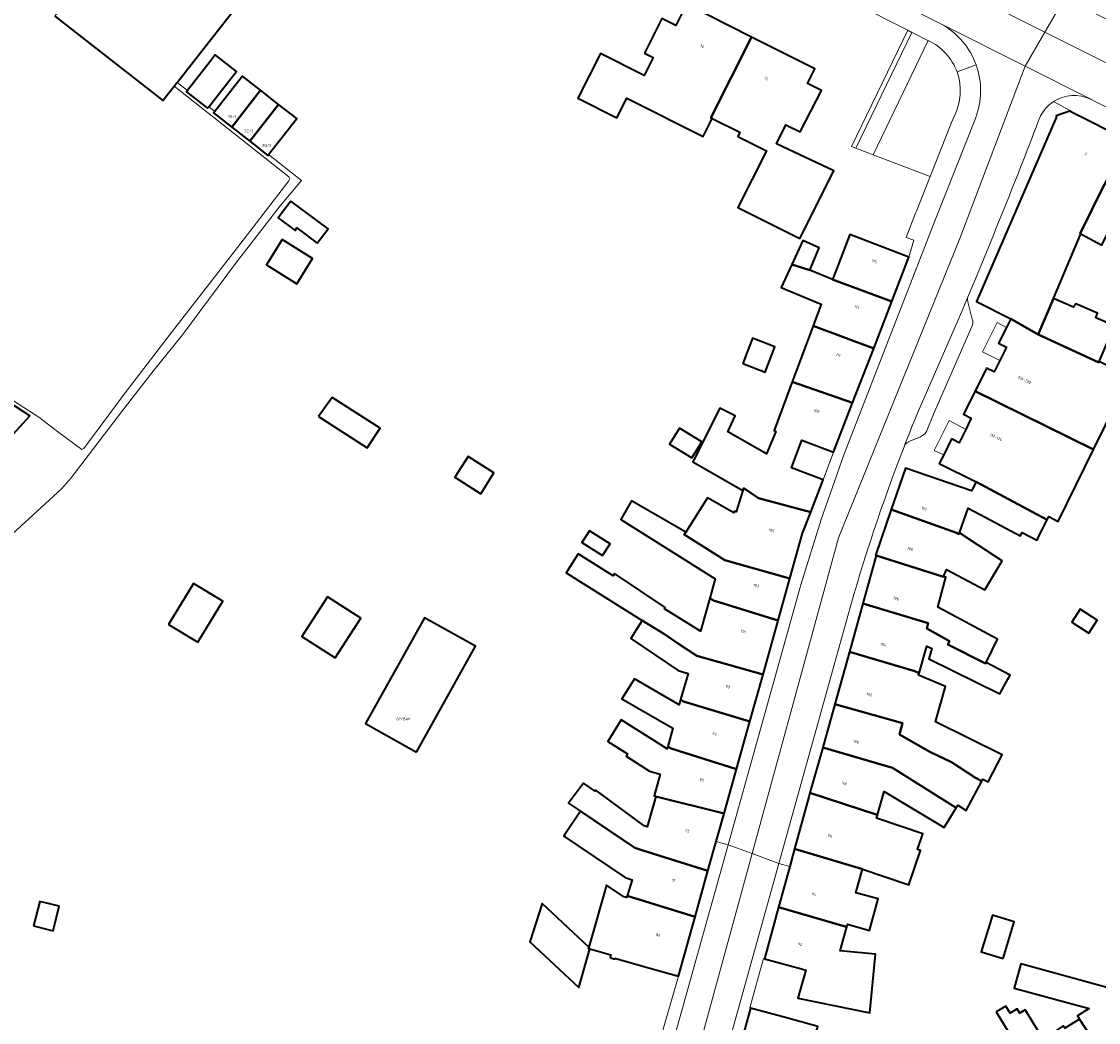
# Model space of a CAD drawing. Header units: metres. Extents: x 197700 to 204338, y 317132 to 325229.
# Tile 757 of 1056: x 202947 to 203088, y 319338 to 319469. Entities that reach past the tile are written whole.
import ezdxf
from ezdxf.enums import TextEntityAlignment as Align

# ---------------------------------------------------------------- set-up
doc = ezdxf.new("R2010")
doc.units = ezdxf.units.M
for name, color, linetype, lineweight in [('B-WE-GR-BEPLANTING_CULTUUR_HEESTERS-GV', 90, 'Continuous', 18), ('B-WE-IE-TERREINAFSCHEIDING_KUNSTMATIG_HEKWERK-G', 20, 'IE-TERREINAFSCHEIDING-KUNSTMATIG', 18), ('B-WE-OG-BEBOUWING-GV', 7, 'Continuous', 35), ('B-WE-OG-BEBOUWING-T18', 10, 'Continuous', 18), ('B-WE-OG-TERREIN_CULTUURSCHEIDING-GV', 7, 'Continuous', 18), ('B-WE-OG-TERREIN_ERF-GV', 7, 'Continuous', 18), ('B-WE-VH-VERHARDING_ASFALT-GV', 252, 'Continuous', 18), ('B-WE-VH-VERHARDING_BETONSTRAATSTEEN-GV', 252, 'Continuous', 18), ('B-WE-VH-VERHARDING_GESLOTEN-GV', 252, 'Continuous', 18), ('B-WE-VH-VERHARDING_OPEN-GV', 252, 'Continuous', 18), ('B-WE-VH-VERHARDING_SIERBESTRATING-GV', 252, 'Continuous', 18), ('B-WE-VH-VERHARDING_TEGEL-GV', 252, 'Continuous', 18)]:
    doc.layers.add(name, color=color, linetype=linetype, lineweight=lineweight)
doc.styles.add('NLCS-ISO-M200-T18', font='NLCS-ISO.ttf', dxfattribs={"height": 0.36})
doc.linetypes.add('IE-TERREINAFSCHEIDING-KUNSTMATIG', pattern='A,4,[82,NLCS.SHX,S=0.75,R=90,X=0,Y=0],4,-2', length=10)

msp = doc.modelspace()

# ---------------------------------------------------------------- linework, layer by layer
at = {"layer": 'B-WE-GR-BEPLANTING_CULTUUR_HEESTERS-GV'}
msp.add_lwpolyline([(203063.784, 319467.711), (203063.258, 319468.005), (203055.923, 319452.779), (203056.485, 319452.564)], close=True, dxfattribs=at)
msp.add_lwpolyline([(203065.685, 319466.755), (203063.902, 319467.645), (203063.784, 319467.711), (203056.485, 319452.564), (203058.735, 319451.705), (203065.933, 319466.646)], dxfattribs=at)
msp.add_lwpolyline([(203065.933, 319466.646, 0.0093221), (203065.685, 319466.755)], format="xyb", dxfattribs=at)
at = {"layer": 'B-WE-IE-TERREINAFSCHEIDING_KUNSTMATIG_HEKWERK-G'}
for points in [[(202967.809, 319461.171), (202969.157, 319460.112)], [(202972.715, 319457.36), (202971.934, 319457.983)], [(202918.999, 319375.789), (202935.435, 319392.258), (202946.84, 319402.644), (202952.739, 319408.091), (202953.952, 319409.475), (202960.71, 319418.338), (202964.662, 319423.449), (202968.526, 319428.19), (202975.436, 319437.489), (202981.274, 319445.062), (202984.037, 319448.351), (202979.753, 319451.748)]]:
    msp.add_lwpolyline(points, dxfattribs=at)
at = {"layer": 'B-WE-OG-BEBOUWING-GV'}
msp.add_lwpolyline([(202951.84, 319469.848), (202965.946, 319458.788), (202967.434, 319460.691), (202967.703, 319461.036), (202967.809, 319461.171), (202970.756, 319464.94), (202985.353, 319483.608)], dxfattribs=at)
for points in [[(203028.854, 319464.997), (203029.985, 319464.43), (203028.815, 319462.096), (203023.102, 319464.961), (203020.162, 319459.098), (203025.269, 319456.537), (203026.561, 319459.114), (203036.523, 319454.119), (203037.705, 319456.475), (203037.538, 319456.559), (203042.861, 319467.108), (203034.349, 319471.395), (203032.941, 319468.599), (203031.128, 319469.512)], [(203037.705, 319456.475), (203041.335, 319454.655), (203041.055, 319454.097), (203044.79, 319452.224), (203041.071, 319444.808), (203044.696, 319442.997), (203049.165, 319440.763), (203053.587, 319449.608), (203046.129, 319453.166), (203047.346, 319455.621), (203049.211, 319454.697), (203052.005, 319460.118), (203050.165, 319461.045), (203051.123, 319462.947), (203042.861, 319467.108), (203037.538, 319456.559)], [(202969.157, 319460.112), (202969.026, 319459.944), (202971.784, 319457.791), (202971.934, 319457.983), (202974.861, 319461.732), (202975.55, 319462.614), (202972.792, 319464.767), (202972.11, 319463.894)], [(202978.703, 319460.153), (202976.338, 319461.999), (202972.715, 319457.36), (202972.572, 319457.176), (202974.937, 319455.33)], [(202974.937, 319455.33), (202977.301, 319453.484), (202981.067, 319458.307), (202978.703, 319460.153)], [(202981.067, 319458.307), (202977.301, 319453.484), (202979.666, 319451.637), (202979.753, 319451.748), (202983.432, 319456.46)], [(203085.885, 319441.389), (203085.783, 319441.443), (203087.354, 319444.598), (203087.964, 319445.874), (203091.914, 319453.617), (203084.556, 319457.327), (203084.52, 319457.444), (203082.63, 319456.785), (203082.67, 319456.657), (203072.255, 319432.562), (203076.704, 319430.265), (203080.273, 319428.231), (203082.286, 319432.913)], [(203099.916, 319449.582), (203091.914, 319453.617), (203087.964, 319445.874), (203087.354, 319444.598), (203085.783, 319441.443), (203085.885, 319441.389), (203088.627, 319439.923), (203090.567, 319443.855), (203095.63, 319441.148)], [(202982.665, 319445.663), (202981.023, 319443.467), (202983.218, 319441.825), (202983.461, 319442.151), (202986.122, 319440.161), (202987.521, 319442.032)], [(202981.54, 319440.623), (202979.489, 319437.321), (202983.462, 319434.854), (202985.513, 319438.156)], [(203050.477, 319436.641), (203051.693, 319439.544), (203049.561, 319440.53), (203048.104, 319437.378)], [(203061.176, 319432.547), (203063.413, 319438.342), (203055.686, 319441.295), (203053.901, 319436.625), (203053.432, 319435.398)], [(203061.176, 319432.547), (203053.432, 319435.398), (203050.477, 319436.641), (203048.104, 319437.378), (203046.719, 319434.383), (203051.963, 319432.187), (203050.916, 319429.344), (203058.804, 319426.403)], [(203088.269, 319424.702), (203088.299, 319424.77), (203090.281, 319429.373), (203087.829, 319430.414), (203088.065, 319431.023), (203085.197, 319432.241), (203084.928, 319431.791), (203082.286, 319432.913), (203080.273, 319428.231), (203082.491, 319427.225), (203088.206, 319424.555)], [(203048.171, 319422.042), (203056.056, 319419.286), (203058.804, 319426.403), (203050.916, 319429.344)], [(203087.522, 319413.187), (203092.237, 319422.744), (203088.269, 319424.702), (203088.206, 319424.555), (203082.491, 319427.225), (203080.273, 319428.231), (203076.704, 319430.265), (203076.16, 319429.161), (203075.132, 319427.074), (203076.145, 319426.575), (203075.28, 319424.822), (203074.552, 319423.347), (203073.539, 319423.847), (203072.044, 319420.822)], [(203041.706, 319424.429), (203044.631, 319423.295), (203045.914, 319426.604), (203042.989, 319427.738)], [(203050.577, 319405.005), (203052.189, 319409.223), (203048.051, 319410.804), (203049.431, 319414.426), (203053.563, 319412.83), (203056.056, 319419.286), (203048.171, 319422.042), (203045.784, 319415.693), (203046.01, 319415.563), (203044.785, 319412.639), (203039.768, 319415.527), (203040.725, 319417.596), (203038.717, 319418.611), (203035.172, 319411.594), (203041.732, 319407.818), (203041.831, 319408.125), (203043.748, 319406.848)], [(202942.456, 319419.012), (202946.376, 319415.214), (202948.546, 319417.585), (202943.891, 319420.607), (202942.914, 319419.576), (202942.416, 319419.051)], [(203072.044, 319420.822), (203070.549, 319417.796), (203071.562, 319417.296), (203070.829, 319415.796), (203069.992, 319414.086), (203068.979, 319414.588), (203067.951, 319412.515), (203067.374, 319411.351), (203072.194, 319408.961), (203079.501, 319405.03), (203081.456, 319404.006), (203081.678, 319404.457), (203082.895, 319403.806), (203087.522, 319413.187)], [(202986.259, 319417.503), (202992.653, 319413.4), (202994.312, 319415.986), (202988.063, 319419.996)], [(203033.458, 319415.994), (203032.151, 319413.878), (203035.036, 319412.097), (203036.343, 319414.213)], [(203007.489, 319407.423), (203009.203, 319410.134), (203005.821, 319412.273), (203004.106, 319409.562)], [(203081.456, 319404.006), (203079.501, 319405.03), (203072.194, 319408.961), (203071.605, 319407.793), (203062.946, 319410.75), (203061.105, 319405.359), (203069.625, 319402.297), (203069.931, 319402.123), (203070.03, 319402.297), (203071.138, 319405.541), (203074.098, 319403.959), (203077.952, 319401.899), (203078.222, 319402.35), (203080.134, 319401.328), (203080.248, 319401.559), (203080.527, 319402.124)], [(203047.866, 319396.327), (203049.524, 319402.248), (203050.577, 319405.005), (203043.748, 319406.848), (203041.831, 319408.125), (203041.732, 319407.818), (203040.841, 319405.061), (203040.623, 319405.123), (203040.522, 319404.905), (203037.086, 319406.883), (203034.255, 319402.385), (203034.056, 319402.069), (203039.364, 319398.723)], [(203034.056, 319402.069), (203034.255, 319402.385), (203027.151, 319406.474), (203025.764, 319404.064), (203038.102, 319396.299), (203037.387, 319393.768), (203037.891, 319393.469), (203046.338, 319390.871), (203047.866, 319396.327), (203039.364, 319398.723)], [(203067.943, 319396.563), (203068.312, 319397.516), (203073.31, 319394.844), (203075.576, 319398.627), (203072.474, 319400.68), (203070.03, 319402.297), (203069.931, 319402.123), (203069.625, 319402.297), (203061.105, 319405.359), (203059.057, 319399.363), (203059.147, 319399.326), (203059.149, 319399.333)], [(203023.388, 319399.323), (203024.371, 319400.877), (203021.667, 319402.587), (203020.684, 319401.033)], [(203037.387, 319393.768), (203036.163, 319389.435), (203031.483, 319392.381), (203031.567, 319392.548), (203024.965, 319397.005), (203024.756, 319396.673), (203020.188, 319399.548), (203018.639, 319397.086), (203028.551, 319390.847), (203031.496, 319389.043), (203033.301, 319387.789), (203035.684, 319386.234), (203044.358, 319383.801), (203046.338, 319390.871), (203037.891, 319393.469)], [(203067.943, 319396.563), (203059.149, 319399.333), (203059.147, 319399.326), (203057.396, 319393.067), (203065.936, 319390.49), (203065.742, 319389.792), (203068.707, 319388.144), (203068.491, 319387.73), (203073.404, 319385.218), (203073.481, 319385.374), (203074.989, 319388.431), (203067.168, 319392.613), (203068.253, 319396.501)], [(202966.683, 319390.344), (202970.497, 319388.022), (202973.758, 319393.375), (202969.944, 319395.698)], [(202988.471, 319385.962), (202991.805, 319391.164), (202987.44, 319393.962), (202984.106, 319388.76)], [(203073.481, 319385.374), (203073.404, 319385.218), (203068.491, 319387.73), (203068.707, 319388.144), (203065.742, 319389.792), (203065.936, 319390.49), (203057.396, 319393.067), (203055.635, 319386.772), (203064.198, 319384.232), (203064.751, 319383.964), (203065.735, 319387.491), (203066.393, 319387.212), (203066.008, 319385.833), (203075.306, 319381.246), (203076.339, 319383.178), (203076.617, 319383.697)], [(202999.092, 319373.647), (203006.803, 319387.485), (203000.118, 319391.21), (202992.407, 319377.371)], [(203086.897, 319389.191), (203087.999, 319390.898), (203085.795, 319392.321), (203084.693, 319390.613)], [(203042.638, 319377.662), (203044.358, 319383.801), (203035.684, 319386.234), (203033.301, 319387.789), (203031.496, 319389.043), (203028.551, 319390.847), (203027.069, 319388.492), (203033.275, 319384.302), (203034.56, 319383.939), (203033.589, 319380.504), (203033.941, 319380.284)], [(203053.72, 319379.924), (203062.556, 319377.428), (203062.186, 319375.945), (203066.135, 319373.699), (203068.952, 319372.329), (203072.086, 319370.305), (203072.926, 319369.835), (203073.068, 319370.1), (203073.745, 319369.766), (203075.607, 319373.298), (203066.901, 319377.593), (203068.192, 319382.219), (203064.68, 319383.71), (203064.751, 319383.964), (203064.198, 319384.232), (203055.635, 319386.772)], [(203040.887, 319371.425), (203042.638, 319377.662), (203033.941, 319380.284), (203033.589, 319380.504), (203033.402, 319379.84), (203027.548, 319383.209), (203025.9, 319380.591), (203032.56, 319376.757), (203031.893, 319374.398), (203032.329, 319374.121)], [(203072.926, 319369.835), (203072.086, 319370.305), (203068.952, 319372.329), (203066.135, 319373.699), (203062.186, 319375.945), (203062.556, 319377.428), (203053.72, 319379.924), (203053.585, 319379.442), (203052.143, 319374.263), (203061.26, 319371.599), (203069.564, 319366.365), (203069.785, 319366.734), (203070.88, 319366.009)], [(203031.893, 319374.398), (203031.808, 319374.097), (203025.837, 319377.855), (203024.074, 319375.053), (203026.661, 319373.425), (203026.454, 319373.119), (203029.539, 319371.177), (203030.933, 319370.783), (203030.127, 319367.932), (203030.352, 319367.868), (203039.26, 319365.628), (203040.887, 319371.425), (203032.329, 319374.121)], [(203059.3, 319365.438), (203060.156, 319368.504), (203068.023, 319363.792), (203069.564, 319366.365), (203061.26, 319371.599), (203052.143, 319374.263), (203050.486, 319368.31), (203059.278, 319365.448)], [(203038.237, 319361.983), (203039.26, 319365.628), (203030.352, 319367.868), (203029.226, 319363.883), (203028.803, 319364.002), (203022.528, 319368.676), (203022.406, 319368.545), (203020.886, 319369.571), (203018.947, 319366.967), (203020.484, 319365.938), (203027.621, 319361.156), (203028.534, 319360.841), (203037.159, 319358.144)], [(203050.486, 319368.31), (203050.346, 319367.806), (203048.471, 319360.991), (203057.205, 319358.402), (203057.325, 319358.361), (203063.391, 319356.289), (203064.93, 319360.795), (203064.522, 319360.935), (203065.215, 319362.963), (203059.184, 319365.023), (203059.3, 319365.438), (203059.278, 319365.448)], [(203037.159, 319358.144), (203028.534, 319360.841), (203027.621, 319361.156), (203020.484, 319365.938), (203018.452, 319362.9), (203018.319, 319362.668), (203026.341, 319357.252), (203027.273, 319356.951), (203026.603, 319354.88), (203035.465, 319352.109)], [(203048.471, 319360.991), (203047.84, 319358.695), (203046.379, 319353.386), (203055.069, 319350.87), (203055.285, 319350.809), (203055.38, 319351.148), (203058.247, 319350.348), (203059.394, 319354.457), (203056.464, 319355.274), (203057.325, 319358.361), (203057.205, 319358.402)], [(203024.985, 319346.712), (203028.47, 319345.733), (203033.295, 319344.378), (203035.465, 319352.109), (203026.603, 319354.88), (203026.528, 319354.648), (203026.161, 319354.752), (203023.906, 319356.274), (203021.612, 319348.155), (203021.56, 319347.971), (203021.706, 319347.93), (203024.486, 319347.145), (203024.385, 319346.786), (203024.954, 319346.602)], [(202949.058, 319350.935), (202951.606, 319350.291), (202952.416, 319353.496), (202949.868, 319354.14)], [(203021.56, 319347.971), (203021.612, 319348.155), (203015.508, 319353.863), (203013.895, 319348.875), (203020.285, 319342.9), (203021.706, 319347.93)], [(203044.527, 319346.654), (203049.357, 319345.325), (203049.933, 319345.167), (203048.906, 319341.475), (203058.299, 319339.58), (203059.027, 319347.228), (203054.409, 319347.668), (203055.285, 319350.809), (203055.069, 319350.87), (203046.379, 319353.386)], [(203075.7, 319346.669), (203077.163, 319351.461), (203074.31, 319352.332), (203072.847, 319347.54)], [(203096.403, 319334.863), (203092.203, 319341.36), (203091.671, 319342.142), (203089.602, 319342.678), (203089.724, 319342.753), (203078.033, 319345.962), (203077.167, 319342.806), (203086.939, 319340.124), (203085.417, 319339.19), (203085.679, 319338.729), (203090.643, 319331.11)], [(203074.806, 319339.695), (203078.293, 319334.013), (203078.5, 319334.14), (203083.487, 319326.448), (203090.643, 319331.11), (203085.679, 319338.729), (203084.333, 319337.903), (203083.769, 319337.557), (203083.563, 319337.893), (203080.361, 319335.69), (203079.983, 319336.355), (203080.596, 319336.731), (203079.782, 319338.057), (203079.246, 319338.931), (203078.604, 319339.959), (203077.916, 319339.536), (203077.571, 319340.098), (203076.655, 319339.536), (203076.082, 319340.468)], [(203050.05, 319332.487), (203051.501, 319337.774), (203047.581, 319338.858), (203042.715, 319340.204), (203041.215, 319334.784), (203050.006, 319332.325)]]:
    msp.add_lwpolyline(points, close=True, dxfattribs=at)
at = {"layer": 'B-WE-OG-TERREIN_CULTUURSCHEIDING-GV'}
for points in [[(203065.933, 319466.646), (203058.735, 319451.705), (203066.179, 319448.862), (203068.99, 319455.937)], [(203068.99, 319455.937), (203069.308, 319456.737)]]:
    msp.add_lwpolyline(points, dxfattribs=at)
for points in [[(203069.697, 319462.542, 0.2000837), (203065.933, 319466.646)], [(203069.308, 319456.737, 0.2099835), (203069.697, 319462.542)]]:
    msp.add_lwpolyline(points, format="xyb", dxfattribs=at)
at = {"layer": 'B-WE-OG-TERREIN_ERF-GV'}
for points in [[(202985.353, 319483.608), (202970.756, 319464.94), (202967.809, 319461.171), (202967.703, 319461.036), (202967.434, 319460.691), (202975.311, 319454.453), (202982.411, 319448.814), (202982.525, 319448.583), (202982.413, 319448.313), (202975.715, 319439.606), (202967.22, 319428.645), (202961.015, 319420.607), (202955.62, 319413.312), (202955.377, 319413.188), (202952.188, 319415.564), (202949.752, 319417.42), (202942.325, 319422.192)], [(203029.559, 319331.428), (203033.295, 319344.378), (203028.47, 319345.733), (203024.985, 319346.712), (203024.954, 319346.602), (203024.385, 319346.786), (203024.486, 319347.145), (203021.706, 319347.93), (203020.285, 319342.9), (203013.895, 319348.875), (203015.508, 319353.863), (203021.612, 319348.155), (203023.906, 319356.274), (203026.161, 319354.752), (203026.528, 319354.648), (203026.603, 319354.88), (203027.273, 319356.951), (203026.341, 319357.252), (203018.319, 319362.668), (203018.452, 319362.9), (203020.484, 319365.938), (203018.947, 319366.967), (203020.886, 319369.571), (203022.406, 319368.545), (203022.528, 319368.676), (203028.803, 319364.002), (203029.226, 319363.883), (203030.352, 319367.868), (203030.127, 319367.932), (203030.933, 319370.783), (203029.539, 319371.177), (203026.454, 319373.119), (203026.661, 319373.425), (203024.074, 319375.053), (203025.837, 319377.855), (203031.808, 319374.097), (203031.893, 319374.398), (203032.56, 319376.757), (203025.9, 319380.591), (203027.548, 319383.209), (203033.402, 319379.84), (203033.589, 319380.504), (203034.56, 319383.939), (203033.275, 319384.302), (203027.069, 319388.492), (203028.551, 319390.847), (203018.639, 319397.086), (203020.188, 319399.548), (203024.756, 319396.673), (203024.965, 319397.005), (203031.567, 319392.548), (203031.483, 319392.381), (203036.163, 319389.435), (203037.387, 319393.768), (203038.102, 319396.299), (203025.764, 319404.064), (203027.151, 319406.474), (203034.255, 319402.385), (203037.086, 319406.883), (203040.522, 319404.905), (203040.623, 319405.123), (203040.841, 319405.061), (203041.732, 319407.818), (203035.172, 319411.594), (203038.717, 319418.611), (203040.725, 319417.596), (203039.768, 319415.527), (203044.785, 319412.639), (203046.01, 319415.563), (203045.784, 319415.693), (203048.171, 319422.042), (203050.916, 319429.344), (203051.963, 319432.187), (203046.719, 319434.383), (203048.104, 319437.378), (203049.561, 319440.53), (203051.693, 319439.544), (203050.477, 319436.641), (203053.432, 319435.398), (203053.901, 319436.625), (203055.686, 319441.295), (203063.413, 319438.342), (203064.062, 319440.555), (203063.039, 319440.924), (203064.28, 319444.078), (203064.385, 319444.346), (203066.179, 319448.862), (203058.735, 319451.705), (203056.485, 319452.564), (203055.923, 319452.779), (203063.258, 319468.005), (203062.915, 319468.197), (203032.665, 319483.475)], [(203088.627, 319439.923), (203085.885, 319441.389), (203082.286, 319432.913), (203084.928, 319431.791), (203085.197, 319432.241), (203088.065, 319431.023), (203087.829, 319430.414), (203090.281, 319429.373)], [(203092.237, 319422.744), (203087.522, 319413.187), (203082.895, 319403.806), (203081.678, 319404.457), (203081.456, 319404.006), (203080.527, 319402.124), (203080.248, 319401.559), (203080.134, 319401.328), (203078.222, 319402.35), (203077.952, 319401.899), (203074.098, 319403.959), (203071.138, 319405.541), (203070.03, 319402.297), (203072.474, 319400.68), (203075.576, 319398.627), (203073.31, 319394.844), (203068.312, 319397.516), (203067.943, 319396.563), (203068.253, 319396.501), (203067.168, 319392.613), (203074.989, 319388.431), (203073.481, 319385.374), (203076.617, 319383.697), (203076.339, 319383.178), (203075.306, 319381.246), (203066.008, 319385.833), (203066.393, 319387.212), (203065.735, 319387.491), (203064.751, 319383.964), (203064.68, 319383.71), (203068.192, 319382.219), (203066.901, 319377.593), (203075.607, 319373.298), (203073.745, 319369.766), (203073.068, 319370.1), (203072.926, 319369.835), (203070.88, 319366.009), (203069.785, 319366.734), (203069.564, 319366.365), (203068.023, 319363.792), (203060.156, 319368.504), (203059.3, 319365.438), (203059.184, 319365.023), (203065.215, 319362.963), (203064.522, 319360.935), (203064.93, 319360.795), (203063.391, 319356.289), (203057.325, 319358.361), (203056.464, 319355.274), (203059.394, 319354.457), (203058.247, 319350.348), (203055.38, 319351.148), (203055.285, 319350.809), (203054.409, 319347.668), (203059.027, 319347.228), (203058.299, 319339.58), (203048.906, 319341.475), (203049.933, 319345.167), (203049.357, 319345.325), (203044.527, 319346.654), (203044.408, 319346.682), (203042.625, 319340.237), (203042.715, 319340.204), (203047.581, 319338.858), (203051.501, 319337.774)], [(202943.891, 319420.607), (202948.546, 319417.585), (202946.376, 319415.214)], [(203084.333, 319337.903), (203085.679, 319338.729), (203085.417, 319339.19), (203086.939, 319340.124), (203077.167, 319342.806), (203078.033, 319345.962), (203089.724, 319342.753)], [(203078.293, 319334.013), (203074.806, 319339.695), (203076.082, 319340.468), (203076.655, 319339.536), (203077.571, 319340.098), (203077.916, 319339.536), (203078.604, 319339.959), (203079.246, 319338.931), (203079.782, 319338.057)]]:
    msp.add_lwpolyline(points, dxfattribs=at)
for points in [[(203041.071, 319444.808), (203044.79, 319452.224), (203041.055, 319454.097), (203041.335, 319454.655), (203037.705, 319456.475), (203036.523, 319454.119), (203026.561, 319459.114), (203025.269, 319456.537), (203020.162, 319459.098), (203023.102, 319464.961), (203028.815, 319462.096), (203029.985, 319464.43), (203028.854, 319464.997), (203031.128, 319469.512), (203032.941, 319468.599), (203034.349, 319471.395), (203042.861, 319467.108), (203051.123, 319462.947), (203050.165, 319461.045), (203052.005, 319460.118), (203049.211, 319454.697), (203047.346, 319455.621), (203046.129, 319453.166), (203053.587, 319449.608), (203049.165, 319440.763), (203044.696, 319442.997)], [(202971.934, 319457.983), (202971.784, 319457.791), (202969.026, 319459.944), (202969.157, 319460.112), (202972.11, 319463.894), (202972.792, 319464.767), (202975.55, 319462.614), (202974.861, 319461.732)], [(202977.301, 319453.484), (202974.937, 319455.33), (202972.572, 319457.176), (202972.715, 319457.36), (202976.338, 319461.999), (202978.703, 319460.153), (202981.067, 319458.307), (202983.432, 319456.46), (202979.753, 319451.748), (202979.666, 319451.637)], [(202982.665, 319445.663), (202987.521, 319442.032), (202986.122, 319440.161), (202983.461, 319442.151), (202983.218, 319441.825), (202981.023, 319443.467)], [(202981.54, 319440.623), (202985.513, 319438.156), (202983.462, 319434.854), (202979.489, 319437.321)], [(203076.16, 319429.161), (203074.936, 319429.774), (203073.042, 319425.973), (203075.28, 319424.822), (203076.145, 319426.575), (203075.132, 319427.074)], [(203041.706, 319424.429), (203042.989, 319427.738), (203045.914, 319426.604), (203044.631, 319423.295)], [(202988.063, 319419.996), (202994.312, 319415.986), (202992.653, 319413.4), (202986.259, 319417.503)], [(203070.829, 319415.796), (203068.651, 319416.992), (203066.726, 319413.083), (203067.951, 319412.515), (203068.979, 319414.588), (203069.992, 319414.086)], [(203033.458, 319415.994), (203036.343, 319414.213), (203035.036, 319412.097), (203032.151, 319413.878)], [(203052.189, 319409.223), (203053.563, 319412.83), (203049.431, 319414.426), (203048.051, 319410.804)], [(203004.106, 319409.562), (203005.821, 319412.273), (203009.203, 319410.134), (203007.489, 319407.423)], [(203023.388, 319399.323), (203020.684, 319401.033), (203021.667, 319402.587), (203024.371, 319400.877)], [(202966.683, 319390.344), (202969.944, 319395.698), (202973.758, 319393.375), (202970.497, 319388.022)], [(202988.471, 319385.962), (202984.106, 319388.76), (202987.44, 319393.962), (202991.805, 319391.164)], [(202999.092, 319373.647), (202992.407, 319377.371), (203000.118, 319391.21), (203006.803, 319387.485)], [(203086.897, 319389.191), (203084.693, 319390.613), (203085.795, 319392.321), (203087.999, 319390.898)], [(202949.058, 319350.935), (202949.868, 319354.14), (202952.416, 319353.496), (202951.606, 319350.291)], [(203075.7, 319346.669), (203072.847, 319347.54), (203074.31, 319352.332), (203077.163, 319351.461)]]:
    msp.add_lwpolyline(points, close=True, dxfattribs=at)
at = {"layer": 'B-WE-VH-VERHARDING_ASFALT-GV'}
for points in [[(203031.676, 319496.957), (203030.415, 319497.591), (203002.193, 319511.772), (203000.125, 319512.81), (202972.771, 319526.555), (202971.652, 319527.117), (202953.091, 319536.448), (202951.531, 319533.312), (203030.056, 319493.863), (203034.163, 319492.075), (203041.706, 319489.284), (203044.361, 319488.054), (203066.307, 319476.957), (203065.606, 319475.52), (203081.163, 319467.743), (203083.747, 319472.202)], [(203067.674, 319468.773), (203078.579, 319463.285), (203081.163, 319467.743), (203065.606, 319475.52), (203064.904, 319474.082), (203043.158, 319485.033), (203040.772, 319486.353), (203033.605, 319490.868), (203029.566, 319493.259), (202951.19, 319532.626), (202949.663, 319529.557), (202953.295, 319527.751), (202963.589, 319522.528), (202963.746, 319522.448), (202979.504, 319514.528), (203025.891, 319491.226), (203028.576, 319489.83), (203031.618, 319487.989), (203035.919, 319485.232)], [(203041.496, 319481.933), (203066.967, 319469.13)], [(203120.728, 319453.633), (203120.148, 319453.948), (203094.268, 319466.951), (203083.747, 319472.202), (203081.163, 319467.743), (203095.169, 319460.734), (203095.863, 319462.18), (203117.244, 319451.468)], [(203072.086, 319456.469), (203066.977, 319443.519), (203054.918, 319412.504), (203051.955, 319404.054), (203049.304, 319395.502), (203039.805, 319361.543), (203042.945, 319360.377), (203054.189, 319401.648), (203070.076, 319440.776), (203078.579, 319463.285), (203067.674, 319468.773)], [(203115.821, 319448.515), (203094.474, 319459.287), (203095.169, 319460.734), (203081.163, 319467.743), (203078.579, 319463.285), (203087.154, 319458.969), (203087.238, 319458.928), (203087.325, 319458.883), (203113.33, 319445.843)], [(203087.154, 319458.969), (203078.579, 319463.285), (203070.076, 319440.776), (203054.189, 319401.648), (203042.945, 319360.377), (203046.418, 319359.088), (203055.423, 319391.443)], [(203064.783, 319418.554), (203070.439, 319431.56), (203070.762, 319432.326), (203071.086, 319433.097)], [(203031.159, 319317.396), (203042.945, 319360.377), (203039.805, 319361.543), (203029.652, 319325.244)], [(203031.79, 319306.533), (203046.418, 319359.088), (203042.945, 319360.377), (203031.159, 319317.396), (203026.351, 319304.828), (203020.98, 319290.593), (203014.162, 319279.773), (203010.501, 319274.419)]]:
    msp.add_lwpolyline(points, dxfattribs=at)
for points in [[(203066.967, 319469.13, -0.0220058), (203067.674, 319468.773)], [(203067.674, 319468.773, -0.1816564), (203072.192, 319463.457)], [(203072.192, 319463.457, -0.1820192), (203072.086, 319456.469)], [(203080.596, 319456.801, -0.1283248), (203082.293, 319458.658)], [(203082.293, 319458.658, -0.2611339), (203087.154, 319458.969)], [(203071.086, 319433.097, 0.0079539), (203080.596, 319456.801)], [(203062.775, 319413.556, -0.0057219), (203064.783, 319418.554)], [(203055.423, 319391.443, -0.0247929), (203062.775, 319413.556)]]:
    msp.add_lwpolyline(points, format="xyb", dxfattribs=at)
at = {"layer": 'B-WE-VH-VERHARDING_BETONSTRAATSTEEN-GV'}
for points in [[(203062.775, 319413.556), (203062.856, 319413.714), (203062.914, 319413.807), (203062.981, 319413.895), (203063.055, 319413.976), (203063.137, 319414.05), (203063.224, 319414.117), (203063.317, 319414.175), (203063.331, 319414.183), (203064.933, 319414.871), (203065.068, 319414.935), (203065.198, 319415.011), (203065.319, 319415.098), (203065.433, 319415.196), (203065.538, 319415.304), (203065.632, 319415.42), (203065.716, 319415.545), (203065.727, 319415.563), (203066.636, 319417.801), (203071.666, 319429.366), (203071.708, 319429.505), (203071.733, 319429.628), (203071.747, 319429.753), (203071.75, 319429.878), (203071.741, 319430.004), (203071.721, 319430.128), (203071.691, 319430.25), (203071.118, 319432.517), (203071.09, 319432.622), (203071.073, 319432.729), (203071.065, 319432.837), (203071.066, 319432.945), (203071.077, 319433.053), (203071.086, 319433.097), (203070.762, 319432.326), (203070.439, 319431.56)], [(203070.439, 319431.56), (203064.783, 319418.554)]]:
    msp.add_lwpolyline(points, dxfattribs=at)
msp.add_lwpolyline([(203064.783, 319418.554, 0.0057219), (203062.775, 319413.556)], format="xyb", dxfattribs=at)
at = {"layer": 'B-WE-VH-VERHARDING_GESLOTEN-GV'}
msp.add_lwpolyline([(202942.325, 319422.192), (202949.752, 319417.42), (202952.188, 319415.564), (202955.377, 319413.188), (202955.62, 319413.312), (202961.015, 319420.607), (202967.22, 319428.645), (202975.715, 319439.606), (202982.413, 319448.313), (202982.525, 319448.583), (202982.411, 319448.814), (202975.311, 319454.453), (202967.434, 319460.691), (202965.946, 319458.788), (202951.84, 319469.848), (202953.583, 319472.07), (202949.071, 319476.192), (202948.897, 319476.464), (202948.769, 319476.776), (202948.825, 319477.117), (202951.668, 319480.363), (202937.647, 319493.928)], dxfattribs=at)
at = {"layer": 'B-WE-VH-VERHARDING_OPEN-GV'}
for points in [[(203072.192, 319463.457), (203069.697, 319462.542)], [(203069.308, 319456.737), (203068.99, 319455.937), (203066.179, 319448.862), (203064.385, 319444.346), (203064.28, 319444.078), (203063.039, 319440.924), (203064.062, 319440.555), (203063.413, 319438.342), (203061.176, 319432.547), (203058.804, 319426.403), (203056.056, 319419.286), (203053.563, 319412.83), (203052.189, 319409.223), (203050.577, 319405.005), (203049.524, 319402.248), (203047.866, 319396.327), (203046.338, 319390.871), (203044.358, 319383.801), (203042.638, 319377.662), (203040.887, 319371.425), (203039.26, 319365.628), (203038.237, 319361.983), (203039.805, 319361.543), (203049.304, 319395.502), (203051.955, 319404.054), (203054.918, 319412.504), (203066.977, 319443.519)], [(203066.977, 319443.519), (203072.086, 319456.469)]]:
    msp.add_lwpolyline(points, dxfattribs=at)
for points in [[(203072.086, 319456.469, 0.1820192), (203072.192, 319463.457)], [(203069.697, 319462.542, -0.2099835), (203069.308, 319456.737)]]:
    msp.add_lwpolyline(points, format="xyb", dxfattribs=at)
at = {"layer": 'B-WE-VH-VERHARDING_SIERBESTRATING-GV'}
for points in [[(203024.801, 319487.451), (203032.665, 319483.475), (203062.915, 319468.197), (203063.258, 319468.005), (203063.784, 319467.711), (203063.902, 319467.645), (203065.685, 319466.755)], [(203066.967, 319469.13), (203041.496, 319481.933)], [(203069.697, 319462.542), (203072.192, 319463.457)], [(203082.293, 319458.658), (203084.52, 319457.444), (203084.556, 319457.327), (203091.914, 319453.617), (203099.916, 319449.582), (203105.854, 319446.588), (203113.873, 319442.544), (203114.502, 319442.227), (203120.561, 319439.079), (203121.151, 319438.773), (203127.24, 319435.725), (203134.565, 319432.058), (203140.817, 319428.929), (203147.415, 319425.626), (203155.387, 319421.635), (203160.972, 319418.704), (203169.239, 319414.597), (203169.393, 319414.518), (203175.942, 319411.18), (203180.373, 319409.005), (203187.913, 319405.251), (203194.561, 319401.942), (203196.744, 319405.349)], [(203113.33, 319445.843), (203087.325, 319458.883), (203087.238, 319458.928), (203087.154, 319458.969)]]:
    msp.add_lwpolyline(points, dxfattribs=at)
for points in [[(203067.674, 319468.773, 0.0220058), (203066.967, 319469.13)], [(203072.192, 319463.457, 0.1816564), (203067.674, 319468.773)], [(203065.685, 319466.755, -0.0093221), (203065.933, 319466.646)], [(203065.933, 319466.646, -0.2000837), (203069.697, 319462.542)], [(203087.154, 319458.969, 0.2611339), (203082.293, 319458.658)]]:
    msp.add_lwpolyline(points, format="xyb", dxfattribs=at)
at = {"layer": 'B-WE-VH-VERHARDING_TEGEL-GV'}
for points in [[(203070.829, 319415.796), (203071.562, 319417.296), (203070.549, 319417.796), (203072.044, 319420.822), (203073.539, 319423.847), (203074.552, 319423.347), (203075.28, 319424.822), (203073.042, 319425.973), (203074.936, 319429.774), (203076.16, 319429.161), (203076.704, 319430.265), (203072.255, 319432.562), (203082.67, 319456.657), (203082.63, 319456.785), (203084.52, 319457.444), (203082.293, 319458.658)], [(203071.086, 319433.097), (203071.077, 319433.053), (203071.066, 319432.945), (203071.065, 319432.837), (203071.073, 319432.729), (203071.09, 319432.622), (203071.118, 319432.517), (203071.691, 319430.25), (203071.721, 319430.128), (203071.741, 319430.004), (203071.75, 319429.878), (203071.747, 319429.753), (203071.733, 319429.628), (203071.708, 319429.505), (203071.666, 319429.366), (203066.636, 319417.801), (203065.727, 319415.563), (203065.716, 319415.545), (203065.632, 319415.42), (203065.538, 319415.304), (203065.433, 319415.196), (203065.319, 319415.098), (203065.198, 319415.011), (203065.068, 319414.935), (203064.933, 319414.871), (203063.331, 319414.183), (203063.317, 319414.175), (203063.224, 319414.117), (203063.137, 319414.05), (203063.055, 319413.976), (203062.981, 319413.895), (203062.914, 319413.807), (203062.856, 319413.714), (203062.775, 319413.556)], [(203055.423, 319391.443), (203046.418, 319359.088), (203047.84, 319358.695), (203048.471, 319360.991), (203050.346, 319367.806), (203050.486, 319368.31), (203052.143, 319374.263), (203053.585, 319379.442), (203053.72, 319379.924), (203055.635, 319386.772), (203057.396, 319393.067), (203059.147, 319399.326), (203059.057, 319399.363), (203061.105, 319405.359), (203062.946, 319410.75), (203071.605, 319407.793), (203072.194, 319408.961), (203067.374, 319411.351), (203067.951, 319412.515), (203066.726, 319413.083), (203068.651, 319416.992), (203070.829, 319415.796)], [(203029.652, 319325.244), (203039.805, 319361.543), (203038.237, 319361.983), (203037.159, 319358.144), (203035.465, 319352.109), (203033.295, 319344.378), (203029.559, 319331.428)], [(203041.215, 319334.784), (203042.715, 319340.204), (203042.625, 319340.237), (203044.408, 319346.682), (203044.527, 319346.654), (203046.379, 319353.386), (203047.84, 319358.695), (203046.418, 319359.088), (203031.79, 319306.533)]]:
    msp.add_lwpolyline(points, dxfattribs=at)
for points in [[(203082.293, 319458.658, 0.1283248), (203080.596, 319456.801)], [(203080.596, 319456.801, -0.0079539), (203071.086, 319433.097)], [(203062.775, 319413.556, 0.0247929), (203055.423, 319391.443)]]:
    msp.add_lwpolyline(points, format="xyb", dxfattribs=at)

# ---------------------------------------------------------------- texts
at = {"layer": 'B-WE-OG-BEBOUWING-T18', "style": 'NLCS-ISO-M200-T18'}
for s, rotation, p in [('70', 333.3, (203036.366, 319465.901)), ('72', 333.3, (203044.753, 319461.677)), ('2', 333.3, (203086.521, 319451.857)), ('115', 338.9, (203058.908, 319437.78)), ('113', 338.9, (203056.604, 319431.811)), ('111', 338.9, (203054.179, 319425.53)), ('126-138', 333.7, (203078.503, 319422.314)), ('109', 338.9, (203051.356, 319418.219)), ('112-124', 334, (203074.789, 319414.79)), ('110', 341.2, (203065.373, 319405.479)), ('105', 344.4, (203045.475, 319402.622)), ('108', 341.2, (203063.573, 319400.21)), ('103', 344.4, (203043.458, 319395.42)), ('106', 344.4, (203061.734, 319393.726)), ('101', 344.4, (203041.78, 319389.429)), ('104', 344.4, (203060.05, 319387.705)), ('99', 344.4, (203039.753, 319382.193)), ('102', 344.4, (203058.222, 319381.171)), ('97', 344.4, (203038.018, 319376.005)), ('100', 344.5, (203056.503, 319375.008)), ('95', 344.4, (203036.336, 319370.013)), ('98', 344.5, (203054.98, 319369.54)), ('93', 344.4, (203034.472, 319363.372)), ('96', 344.7, (203053.094, 319362.717)), ('91', 344.4, (203032.651, 319356.884)), ('94', 344.7, (203050.992, 319355.075)), ('89', 344.4, (203030.643, 319349.73)), ('92', 344.7, (203049.198, 319348.552))]:
    msp.add_text(s, height=0.36, rotation=rotation, dxfattribs=at).set_placement(p, align=Align.MIDDLE)
for s, p in [('3G/1', (202974.96, 319456.685)), ('3G/2', (202977.182, 319454.818)), ('3G/3', (202979.512, 319452.951)), ('87/BW1', (202997.37, 319377.977))]:
    msp.add_text(s, height=0.36, dxfattribs=at).set_placement(p, align=Align.MIDDLE)

doc.saveas('drawing.dxf')
